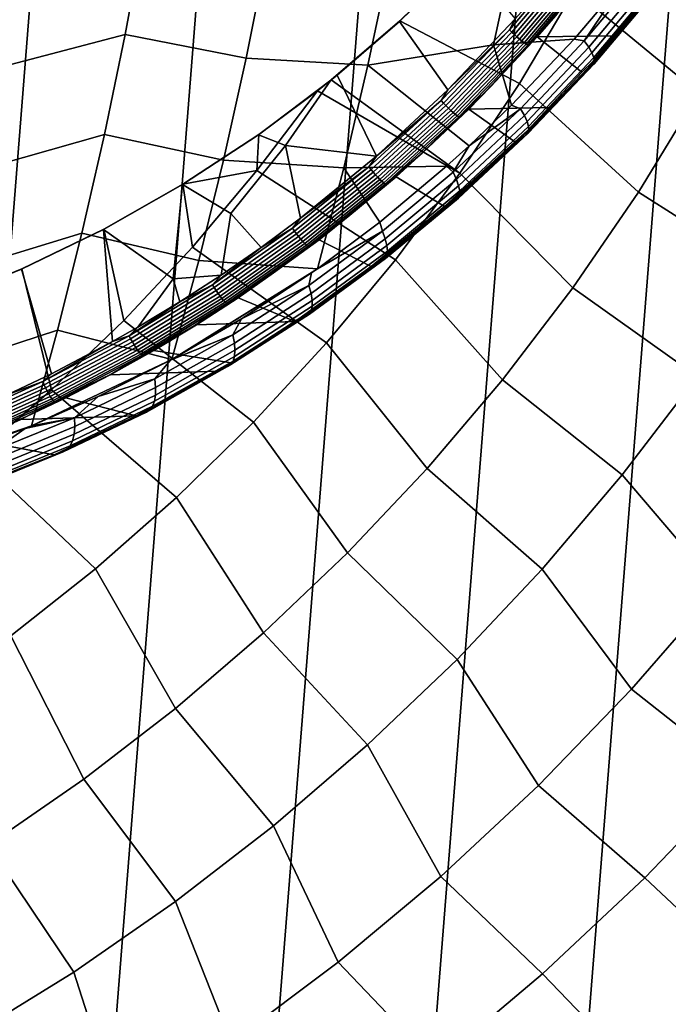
# Model space of a CAD drawing. Header units: metres. Extents: x -167 to 28, y -50 to 27.
# Tile 287 of 331: x 9.67 to 14.71, y -15.66 to -8.03. Entities that reach past the tile are written whole.
import ezdxf

# ---------------------------------------------------------------- set-up
doc = ezdxf.new("R2010")
doc.units = ezdxf.units.M
doc.layers.add('solid_12_065_011_XXX', color=7, linetype='CONTINUOUS')

msp = doc.modelspace()

# ---------------------------------------------------------------- linework, layer by layer
at = {"layer": 'solid_12_065_011_XXX'}
for points in [[(10.971596, 24.229086, 0.2), (7.02309, -25.653473, 0.2), (5.647253, -25.991018, 0.2), (9.666076, 24.778851, 0.2)], [(12.24579, 23.610701, 0.2), (8.378925, -25.243179, 0.2), (7.02309, -25.653473, 0.2), (10.971596, 24.229086, 0.2)], [(13.485169, 22.925415, 0.2), (9.71078, -24.761368, 0.2), (8.378925, -25.243179, 0.2), (12.24579, 23.610701, 0.2)], [(14.686287, 22.175152, 0.2), (11.015003, -24.209381, 0.2), (9.71078, -24.761368, 0.2), (13.485169, 22.925415, 0.2)], [(15.845693, 21.362082, 0.2), (12.287968, -23.588774, 0.2), (11.015003, -24.209381, 0.2), (14.686287, 22.175152, 0.2)], [(16.960054, 20.48856, 0.2), (13.526011, -22.901344, 0.2), (12.287968, -23.588774, 0.2), (15.845693, 21.362082, 0.2)], [(18.026325, 19.556995, 0.2), (14.725575, -22.149086, 0.2), (13.526011, -22.901344, 0.2), (16.960054, 20.48856, 0.2)], [(14.942401, -8.596652, 139.088928), (15.370646, -7.80519, 139.088928), (14.367912, -7.060237, 139.928345), (13.979339, -7.801407, 139.928345)], [(9.445142, -8.415854, 146.493713), (10.492438, -8.142844, 145.944489), (10.638026, -7.357191, 146.17189), (9.592832, -7.60539, 146.7388)], [(10.638026, -7.357191, 146.17189), (10.492438, -8.142844, 145.944489), (11.431477, -8.326839, 145.225983), (11.59183, -7.525453, 145.462112)], [(12.375909, -8.381266, 144.521164), (13.349333, -8.221543, 143.856277), (13.521271, -7.430703, 144.082077), (12.546555, -7.575721, 144.758347)], [(13.521271, -7.430703, 144.082077), (13.349333, -8.221543, 143.856277), (13.974511, -8.179671, 143.377655), (14.392109, -7.686776, 143.269913)], [(11.59183, -7.525453, 145.462112), (11.431477, -8.326839, 145.225983), (12.375909, -8.381266, 144.521164), (12.546555, -7.575721, 144.758347)], [(12.620221, -8.040321, 141.382095), (12.623497, -8.036933, 140.572525), (13.125229, -7.546263, 140.468613), (13.121782, -7.550296, 141.281433)], [(13.121782, -7.550296, 141.281433), (13.51699, -8.021746, 140.937256), (12.996295, -8.571287, 141.027969), (12.620221, -8.040321, 141.382095)], [(13.979339, -7.801407, 139.928345), (13.125229, -7.546263, 140.468613), (12.623497, -8.036933, 140.572525), (13.552565, -8.521259, 139.928345)], [(13.473201, -8.106743, 140.936386), (13.51699, -8.021746, 140.937256), (13.965714, -7.524962, 140.850555)], [(13.473201, -8.106743, 140.936386), (13.965714, -7.524962, 140.850555), (13.985505, -7.541665, 140.843307), (13.4919, -8.124735, 140.929337)], [(13.4919, -8.124735, 140.929337), (13.985505, -7.541665, 140.843307), (14.006308, -7.558517, 140.840775), (13.5116, -8.142888, 140.927002)], [(13.5116, -8.142888, 140.927002), (14.006308, -7.558517, 140.840775), (14.027452, -7.574979, 140.843033), (13.531669, -8.160621, 140.929443)], [(13.531669, -8.160621, 140.929443), (14.027452, -7.574979, 140.843033), (14.048258, -7.59052, 140.850006), (13.551459, -8.177361, 140.9366)], [(13.551459, -8.177361, 140.9366), (14.048258, -7.59052, 140.850006), (14.068058, -7.604641, 140.861481), (13.570335, -8.192573, 140.948242)], [(13.570335, -8.192573, 140.948242), (14.068058, -7.604641, 140.861481), (14.086217, -7.616889, 140.877075), (13.587692, -8.205766, 140.963989)], [(13.587692, -8.205766, 140.963989), (14.086217, -7.616889, 140.877075), (14.102149, -7.626869, 140.896301), (13.602971, -8.216516, 140.983322)], [(13.602971, -8.216516, 140.983322), (14.102149, -7.626869, 140.896301), (14.115344, -7.634262, 140.918549), (13.615681, -8.224479, 141.005646)], [(13.615681, -8.224479, 141.005646), (14.115344, -7.634262, 140.918549), (13.829852, -7.997066, 140.994583)], [(13.688598, -8.161626, 141.025589), (14.18113, -7.570636, 140.938797), (14.524161, -7.862488, 142.510071), (14.28365, -8.153056, 142.573929)], [(13.829852, -7.997066, 140.994583), (14.18113, -7.570636, 140.938797), (13.688598, -8.161626, 141.025589)], [(14.054468, -8.192253, 143.297562), (14.51963, -7.635542, 143.179153), (14.392109, -7.686776, 143.269913)], [(14.088359, -8.241723, 143.219162), (14.557324, -7.68155, 143.100372), (14.51963, -7.635542, 143.179153), (14.054468, -8.192253, 143.297562)], [(14.054468, -8.192253, 143.297562), (14.392109, -7.686776, 143.269913), (13.974511, -8.179671, 143.377655)], [(14.113258, -8.284791, 143.133911), (14.585747, -7.721578, 143.014755), (14.557324, -7.68155, 143.100372), (14.088359, -8.241723, 143.219162)], [(14.128736, -8.320712, 143.043289), (14.604406, -7.754934, 142.923752), (14.585747, -7.721578, 143.014755), (14.113258, -8.284791, 143.133911)], [(14.59945, -7.809822, 142.634552), (14.124227, -8.348402, 142.651382), (14.524161, -7.862488, 142.510071), (14.603365, -7.779603, 142.532104)], [(14.134523, -8.348864, 142.948853), (14.612979, -7.781039, 142.828949), (14.604406, -7.754934, 142.923752), (14.128736, -8.320712, 143.043289)], [(14.13052, -8.368757, 142.852264), (14.611318, -7.799441, 142.731979), (14.612979, -7.781039, 142.828949), (14.134523, -8.348864, 142.948853)], [(14.473436, -9.36469, 139.088928), (14.942401, -8.596652, 139.088928), (13.979339, -7.801407, 139.928345), (13.552565, -8.521259, 139.928345)], [(14.116796, -8.38005, 142.755173), (14.59945, -7.809822, 142.634552), (14.611318, -7.799441, 142.731979), (14.13052, -8.368757, 142.852264)], [(14.124227, -8.348402, 142.651382), (14.59945, -7.809822, 142.634552), (14.116796, -8.38005, 142.755173)], [(14.124227, -8.348402, 142.651382), (14.28365, -8.153056, 142.573929), (14.524161, -7.862488, 142.510071)], [(13.329526, -8.545622, 141.081787), (13.829852, -7.997066, 140.994583), (13.688598, -8.161626, 141.025589)], [(13.615681, -8.224479, 141.005646), (13.829852, -7.997066, 140.994583), (13.329526, -8.545622, 141.081787)], [(13.088758, -9.217825, 139.928345), (13.552565, -8.521259, 139.928345), (12.623497, -8.036933, 140.572525), (12.09095, -8.494538, 140.682358)], [(12.620221, -8.040321, 141.382095), (12.137962, -8.45683, 141.478531), (12.09095, -8.494538, 140.682358), (12.623497, -8.036933, 140.572525)], [(12.620221, -8.040321, 141.382095), (12.996295, -8.571287, 141.027969), (12.44119, -9.087255, 141.124573), (12.137962, -8.45683, 141.478531)], [(13.473201, -8.106743, 140.936386), (12.996295, -8.571287, 141.027969), (13.51699, -8.021746, 140.937256)], [(9.282678, -9.215521, 146.224106), (10.332239, -8.918551, 145.694244), (10.492438, -8.142844, 145.944489), (9.445142, -8.415854, 146.493713)], [(10.492438, -8.142844, 145.944489), (10.332239, -8.918551, 145.694244), (11.255085, -9.117367, 144.966217), (11.431477, -8.326839, 145.225983)], [(12.945112, -8.655524, 141.028381), (12.996295, -8.571287, 141.027969), (13.473201, -8.106743, 140.936386)], [(12.945112, -8.655524, 141.028381), (13.473201, -8.106743, 140.936386), (13.4919, -8.124735, 140.929337), (12.962646, -8.674729, 141.02153)], [(12.962646, -8.674729, 141.02153), (13.4919, -8.124735, 140.929337), (13.5116, -8.142888, 140.927002), (12.981168, -8.694108, 141.019394)], [(12.981168, -8.694108, 141.019394), (13.5116, -8.142888, 140.927002), (13.531669, -8.160621, 140.929443), (13.000085, -8.713036, 141.022049)], [(13.000085, -8.713036, 141.022049), (13.531669, -8.160621, 140.929443), (13.551459, -8.177361, 140.9366), (13.018787, -8.730906, 141.029404)], [(13.159133, -8.720752, 141.118881), (13.688598, -8.161626, 141.025589), (14.03528, -8.43546, 142.641739), (13.779412, -8.709405, 142.713562)], [(13.329526, -8.545622, 141.081787), (13.688598, -8.161626, 141.025589), (13.159133, -8.720752, 141.118881)], [(14.124227, -8.348402, 142.651382), (14.03528, -8.43546, 142.641739), (13.688598, -8.161626, 141.025589), (14.28365, -8.153056, 142.573929)], [(12.375909, -8.381266, 144.521164), (13.161437, -9.005494, 143.604752), (13.489444, -8.691333, 143.510361), (13.349333, -8.221543, 143.856277)], [(13.018787, -8.730906, 141.029404), (13.551459, -8.177361, 140.9366), (13.570335, -8.192573, 140.948242), (13.036675, -8.747143, 141.041214)], [(13.036675, -8.747143, 141.041214), (13.570335, -8.192573, 140.948242), (13.587692, -8.205766, 140.963989), (13.053174, -8.761226, 141.057098)], [(13.053174, -8.761226, 141.057098), (13.587692, -8.205766, 140.963989), (13.602971, -8.216516, 140.983322), (13.067753, -8.772702, 141.076569)], [(13.067753, -8.772702, 141.076569), (13.602971, -8.216516, 140.983322), (13.615681, -8.224479, 141.005646), (13.079943, -8.781202, 141.098984)], [(13.079943, -8.781202, 141.098984), (13.615681, -8.224479, 141.005646), (13.329526, -8.545622, 141.081787)], [(13.349333, -8.221543, 143.856277), (13.489444, -8.691333, 143.510361), (13.974511, -8.179671, 143.377655)], [(14.054468, -8.192253, 143.297562), (13.974511, -8.179671, 143.377655), (13.489444, -8.691333, 143.510361), (13.559378, -8.718015, 143.431732)], [(13.589211, -8.770785, 143.353836), (14.088359, -8.241723, 143.219162), (14.054468, -8.192253, 143.297562), (13.559378, -8.718015, 143.431732)], [(13.61035, -8.81676, 143.269089), (14.113258, -8.284791, 143.133911), (14.088359, -8.241723, 143.219162), (13.589211, -8.770785, 143.353836)], [(13.622427, -8.855143, 143.17897), (14.128736, -8.320712, 143.043289), (14.113258, -8.284791, 143.133911), (13.61035, -8.81676, 143.269089)], [(13.625234, -8.885268, 143.085007), (14.134523, -8.348864, 142.948853), (14.128736, -8.320712, 143.043289), (13.622427, -8.855143, 143.17897)], [(11.431477, -8.326839, 145.225983), (11.255085, -9.117367, 144.966217), (12.18822, -9.175508, 144.260284), (12.375909, -8.381266, 144.521164)], [(12.375909, -8.381266, 144.521164), (12.18822, -9.175508, 144.260284), (12.986279, -9.163789, 143.656708), (13.161437, -9.005494, 143.604752)], [(13.603003, -8.918812, 142.892181), (14.116796, -8.38005, 142.755173), (14.13052, -8.368757, 142.852264), (13.618721, -8.906614, 142.988861)], [(13.61408, -8.886276, 142.786835), (14.116796, -8.38005, 142.755173), (13.603003, -8.918812, 142.892181)], [(14.116796, -8.38005, 142.755173), (13.61408, -8.886276, 142.786835), (14.03528, -8.43546, 142.641739), (14.124227, -8.348402, 142.651382)], [(13.618721, -8.906614, 142.988861), (14.13052, -8.368757, 142.852264), (14.134523, -8.348864, 142.948853), (13.625234, -8.885268, 143.085007)], [(12.44119, -9.087255, 141.124573), (11.737551, -9.002908, 141.479019), (12.087453, -8.497689, 141.488617), (12.137962, -8.45683, 141.478531)], [(12.137962, -8.45683, 141.478531), (12.087453, -8.497689, 141.488617), (11.985418, -8.578399, 140.704071), (12.09095, -8.494538, 140.682358)], [(13.61408, -8.886276, 142.786835), (13.779412, -8.709405, 142.713562), (14.03528, -8.43546, 142.641739)], [(12.087453, -8.497689, 141.488617), (11.525753, -8.920232, 141.600449), (11.529139, -8.917558, 140.797729), (11.985418, -8.578399, 140.704071)], [(11.525753, -8.920232, 141.600449), (12.087453, -8.497689, 141.488617), (11.737551, -9.002908, 141.479019)], [(13.088758, -9.217825, 139.928345), (12.09095, -8.494538, 140.682358), (11.985418, -8.578399, 140.704071)], [(12.797071, -9.062143, 141.1745), (13.329526, -8.545622, 141.081787), (13.159133, -8.720752, 141.118881)], [(13.079943, -8.781202, 141.098984), (13.329526, -8.545622, 141.081787), (12.797071, -9.062143, 141.1745)], [(13.965032, -10.107207, 139.088928), (14.473436, -9.36469, 139.088928), (13.552565, -8.521259, 139.928345), (13.088758, -9.217825, 139.928345)], [(11.515173, -9.1985, 140.70462), (11.985418, -8.578399, 140.704071), (11.529139, -8.917558, 140.797729)], [(13.088758, -9.217825, 139.928345), (11.985418, -8.578399, 140.704071), (11.515173, -9.1985, 140.70462), (12.589183, -9.889203, 139.928345)], [(12.945112, -8.655524, 141.028381), (12.44119, -9.087255, 141.124573), (12.996295, -8.571287, 141.027969)], [(15.974728, -9.180677, 138.188522), (14.942401, -8.596652, 139.088928), (14.473436, -9.36469, 139.088928), (15.474345, -10.001069, 138.188522)], [(12.38365, -9.169155, 141.126068), (12.44119, -9.087255, 141.124573), (12.945112, -8.655524, 141.028381)], [(12.38365, -9.169155, 141.126068), (12.945112, -8.655524, 141.028381), (12.962646, -8.674729, 141.02153), (12.399946, -9.189492, 141.119446)], [(12.399946, -9.189492, 141.119446), (12.962646, -8.674729, 141.02153), (12.981168, -8.694108, 141.019394), (12.417219, -9.210012, 141.117523)], [(12.417219, -9.210012, 141.117523), (12.981168, -8.694108, 141.019394), (13.000085, -8.713036, 141.022049), (12.434916, -9.230058, 141.120392)], [(13.559378, -8.718015, 143.431732), (13.489444, -8.691333, 143.510361), (13.161437, -9.005494, 143.604752)], [(12.434916, -9.230058, 141.120392), (13.000085, -8.713036, 141.022049), (13.018787, -8.730906, 141.029404), (12.452465, -9.248981, 141.127945)], [(12.452465, -9.248981, 141.127945), (13.018787, -8.730906, 141.029404), (13.036675, -8.747143, 141.041214), (12.469305, -9.266177, 141.139938)], [(12.469305, -9.266177, 141.139938), (13.036675, -8.747143, 141.041214), (13.053174, -8.761226, 141.057098), (12.484892, -9.281092, 141.155991)], [(12.484892, -9.281092, 141.155991), (13.053174, -8.761226, 141.057098), (13.067753, -8.772702, 141.076569), (12.498728, -9.293245, 141.175583)], [(12.498728, -9.293245, 141.175583), (13.067753, -8.772702, 141.076569), (13.079943, -8.781202, 141.098984), (12.510365, -9.302249, 141.19809)], [(12.510365, -9.302249, 141.19809), (13.079943, -8.781202, 141.098984), (12.797071, -9.062143, 141.1745)], [(13.159133, -8.720752, 141.118881), (13.516419, -8.974611, 142.789413), (12.970708, -9.477753, 142.95369), (12.594727, -9.245682, 141.218216)], [(12.797071, -9.062143, 141.1745), (13.159133, -8.720752, 141.118881), (12.594727, -9.245682, 141.218216)], [(13.036698, -9.210759, 143.582657), (13.559378, -8.718015, 143.431732), (13.161437, -9.005494, 143.604752)], [(13.062239, -9.266661, 143.505432), (13.589211, -8.770785, 143.353836), (13.559378, -8.718015, 143.431732), (13.036698, -9.210759, 143.582657)], [(13.079393, -9.3154, 143.421326), (13.61035, -8.81676, 143.269089), (13.589211, -8.770785, 143.353836), (13.062239, -9.266661, 143.505432)], [(13.61408, -8.886276, 142.786835), (13.516419, -8.974611, 142.789413), (13.159133, -8.720752, 141.118881), (13.779412, -8.709405, 142.713562)], [(13.087866, -9.356133, 143.331818), (13.622427, -8.855143, 143.17897), (13.61035, -8.81676, 143.269089), (13.079393, -9.3154, 143.421326)], [(13.087508, -9.388155, 143.238464), (13.625234, -8.885268, 143.085007), (13.622427, -8.855143, 143.17897), (13.087866, -9.356133, 143.331818)], [(9.105672, -10.003381, 145.930328), (10.157654, -9.683384, 145.421494), (10.332239, -8.918551, 145.694244), (9.282678, -9.215521, 146.224106)], [(10.332239, -8.918551, 145.694244), (10.157654, -9.683384, 145.421494), (11.062909, -9.896018, 144.683197), (11.255085, -9.117367, 144.966217)], [(10.936634, -9.306531, 141.717255), (10.940286, -9.304047, 140.918106), (11.529139, -8.917558, 140.797729), (11.525753, -8.920232, 141.600449)], [(10.936634, -9.306531, 141.717255), (11.525753, -8.920232, 141.600449), (11.737551, -9.002908, 141.479019), (11.313075, -9.530222, 141.479248)], [(11.515173, -9.1985, 140.70462), (11.529139, -8.917558, 140.797729), (10.940286, -9.304047, 140.918106)], [(13.060484, -9.424005, 143.046661), (13.603003, -8.918812, 142.892181), (13.618721, -8.906614, 142.988861), (13.078328, -9.41091, 143.142853)], [(13.075294, -9.391155, 142.939529), (13.603003, -8.918812, 142.892181), (13.060484, -9.424005, 143.046661)], [(13.603003, -8.918812, 142.892181), (13.075294, -9.391155, 142.939529), (13.516419, -8.974611, 142.789413), (13.61408, -8.886276, 142.786835)], [(13.078328, -9.41091, 143.142853), (13.618721, -8.906614, 142.988861), (13.625234, -8.885268, 143.085007), (13.087508, -9.388155, 143.238464)], [(11.54868, -9.793513, 141.279587), (11.313075, -9.530222, 141.479248), (11.737551, -9.002908, 141.479019), (11.853793, -9.567475, 141.226639)], [(12.44119, -9.087255, 141.124573), (11.853793, -9.567475, 141.226639), (11.737551, -9.002908, 141.479019)], [(13.075294, -9.391155, 142.939529), (12.970708, -9.477753, 142.95369), (13.516419, -8.974611, 142.789413)], [(13.036698, -9.210759, 143.582657), (13.161437, -9.005494, 143.604752), (12.986279, -9.163789, 143.656708)], [(12.38365, -9.169155, 141.126068), (11.853793, -9.567475, 141.226639), (12.44119, -9.087255, 141.124573)], [(12.234548, -9.544797, 141.272308), (12.797071, -9.062143, 141.1745), (12.594727, -9.245682, 141.218216)], [(12.510365, -9.302249, 141.19809), (12.797071, -9.062143, 141.1745), (12.234548, -9.544797, 141.272308)], [(11.255085, -9.117367, 144.966217), (11.062909, -9.896018, 144.683197), (11.984079, -9.958788, 143.975006), (12.18822, -9.175508, 144.260284)], [(12.18822, -9.175508, 144.260284), (12.46817, -9.597034, 143.816772), (12.986279, -9.163789, 143.656708)], [(12.488931, -9.66854, 143.751175), (13.036698, -9.210759, 143.582657), (12.986279, -9.163789, 143.656708), (12.46817, -9.597034, 143.816772)], [(11.01394, -9.793097, 140.70462), (11.515173, -9.1985, 140.70462), (10.940286, -9.304047, 140.918106)], [(12.589183, -9.889203, 139.928345), (11.515173, -9.1985, 140.70462), (11.01394, -9.793097, 140.70462), (12.055208, -10.533558, 139.928345)], [(11.791178, -9.645675, 141.228989), (11.853793, -9.567475, 141.226639), (12.38365, -9.169155, 141.126068)], [(11.791178, -9.645675, 141.228989), (12.38365, -9.169155, 141.126068), (12.399946, -9.189492, 141.119446), (11.806173, -9.667059, 141.222595)], [(11.806173, -9.667059, 141.222595), (12.399946, -9.189492, 141.119446), (12.417219, -9.210012, 141.117523), (11.822133, -9.688637, 141.220901)], [(11.822133, -9.688637, 141.220901), (12.417219, -9.210012, 141.117523), (12.434916, -9.230058, 141.120392), (11.838545, -9.709714, 141.223999)], [(11.838545, -9.709714, 141.223999), (12.434916, -9.230058, 141.120392), (12.452465, -9.248981, 141.127945), (11.85488, -9.729613, 141.231766)], [(12.18822, -9.175508, 144.260284), (11.984079, -9.958788, 143.975006), (12.46817, -9.597034, 143.816772)], [(12.509963, -9.727389, 143.674774), (13.062239, -9.266661, 143.505432), (13.036698, -9.210759, 143.582657), (12.488931, -9.66854, 143.751175)], [(13.418573, -10.822184, 139.088928), (13.965032, -10.107207, 139.088928), (13.088758, -9.217825, 139.928345), (12.589183, -9.889203, 139.928345)], [(10.323522, -9.654118, 141.838257), (10.326833, -9.652162, 141.042892), (10.940286, -9.304047, 140.918106), (10.936634, -9.306531, 141.717255)], [(10.323522, -9.654118, 141.838257), (10.936634, -9.306531, 141.717255), (10.864902, -10.03755, 141.479477)], [(10.482041, -10.360426, 140.70462), (11.01394, -9.793097, 140.70462), (10.940286, -9.304047, 140.918106), (10.326833, -9.652162, 141.042892)], [(11.236342, -10.009874, 141.33371), (10.864902, -10.03755, 141.479477), (10.936634, -9.306531, 141.717255), (11.313075, -9.530222, 141.479248)], [(11.85488, -9.729613, 141.231766), (12.452465, -9.248981, 141.127945), (12.469305, -9.266177, 141.139938), (11.870615, -9.747697, 141.243942)], [(11.870615, -9.747697, 141.243942), (12.469305, -9.266177, 141.139938), (12.484892, -9.281092, 141.155991), (11.885243, -9.763381, 141.260162)], [(11.885243, -9.763381, 141.260162), (12.484892, -9.281092, 141.155991), (12.498728, -9.293245, 141.175583), (11.898295, -9.776163, 141.279907)], [(11.898295, -9.776163, 141.279907), (12.498728, -9.293245, 141.175583), (12.510365, -9.302249, 141.19809), (11.909351, -9.785632, 141.302505)], [(11.909351, -9.785632, 141.302505), (12.510365, -9.302249, 141.19809), (12.234548, -9.544797, 141.272308)], [(12.594727, -9.245682, 141.218216), (12.970708, -9.477753, 142.95369), (12.401207, -9.943092, 143.134964), (11.997523, -9.734212, 141.323196)], [(12.234548, -9.544797, 141.272308), (12.594727, -9.245682, 141.218216), (11.997523, -9.734212, 141.323196)], [(12.522932, -9.778741, 143.591492), (13.079393, -9.3154, 143.421326), (13.062239, -9.266661, 143.505432), (12.509963, -9.727389, 143.674774)], [(12.527613, -9.821705, 143.502747), (13.087866, -9.356133, 143.331818), (13.079393, -9.3154, 143.421326), (12.522932, -9.778741, 143.591492)], [(13.075294, -9.391155, 142.939529), (13.060484, -9.424005, 143.046661), (12.491839, -9.893629, 143.219513), (12.510413, -9.861069, 143.110367)], [(12.510413, -9.861069, 143.110367), (12.970708, -9.477753, 142.95369), (13.075294, -9.391155, 142.939529)], [(12.51193, -9.87965, 143.31514), (13.078328, -9.41091, 143.142853), (13.087508, -9.388155, 143.238464), (12.523924, -9.855536, 143.410095)], [(12.523924, -9.855536, 143.410095), (13.087508, -9.388155, 143.238464), (13.087866, -9.356133, 143.331818), (12.527613, -9.821705, 143.502747)], [(15.474345, -10.001069, 138.188522), (14.473436, -9.36469, 139.088928), (13.965032, -10.107207, 139.088928), (14.931871, -10.794257, 138.188522)], [(12.491839, -9.893629, 143.219513), (13.060484, -9.424005, 143.046661), (13.078328, -9.41091, 143.142853), (12.51193, -9.87965, 143.31514)], [(11.54868, -9.793513, 141.279587), (11.236342, -10.009874, 141.33371), (11.313075, -9.530222, 141.479248)], [(11.644118, -9.991867, 141.374802), (12.234548, -9.544797, 141.272308), (11.997523, -9.734212, 141.323196)], [(11.909351, -9.785632, 141.302505), (12.234548, -9.544797, 141.272308), (11.644118, -9.991867, 141.374802)], [(12.510413, -9.861069, 143.110367), (12.401207, -9.943092, 143.134964), (12.970708, -9.477753, 142.95369)], [(11.791178, -9.645675, 141.228989), (11.54868, -9.793513, 141.279587), (11.853793, -9.567475, 141.226639)], [(12.488931, -9.66854, 143.751175), (12.46817, -9.597034, 143.816772), (11.984079, -9.958788, 143.975006)], [(8.914357, -10.778424, 145.612762), (9.968904, -10.436414, 145.126602), (10.157654, -9.683384, 145.421494), (9.105672, -10.003381, 145.930328)], [(9.688349, -9.961755, 141.963043), (9.691456, -9.960189, 141.171539), (10.326833, -9.652162, 141.042892), (10.323522, -9.654118, 141.838257)], [(10.323522, -9.654118, 141.838257), (10.395297, -10.523946, 141.479156), (9.920846, -10.773906, 141.560974), (9.688349, -9.961755, 141.963043)], [(9.920957, -10.89891, 140.70462), (10.482041, -10.360426, 140.70462), (10.326833, -9.652162, 141.042892), (9.691456, -9.960189, 141.171539)], [(10.157654, -9.683384, 145.421494), (9.968904, -10.436414, 145.126602), (10.855263, -10.662127, 144.377014), (11.062909, -9.896018, 144.683197)], [(10.591208, -10.412597, 141.445328), (10.395297, -10.523946, 141.479156), (10.323522, -9.654118, 141.838257), (10.864902, -10.03755, 141.479477)], [(11.17014, -10.08323, 141.336655), (11.54868, -9.793513, 141.279587), (11.791178, -9.645675, 141.228989)], [(11.17014, -10.08323, 141.336655), (11.791178, -9.645675, 141.228989), (11.806173, -9.667059, 141.222595), (11.183776, -10.105574, 141.33049)], [(11.183776, -10.105574, 141.33049), (11.806173, -9.667059, 141.222595), (11.822133, -9.688637, 141.220901), (11.198362, -10.128119, 141.329056)], [(11.198362, -10.128119, 141.329056), (11.822133, -9.688637, 141.220901), (11.838545, -9.709714, 141.223999), (11.21343, -10.150143, 141.332367)], [(11.918674, -10.089489, 143.938019), (12.488931, -9.66854, 143.751175), (11.984079, -9.958788, 143.975006), (11.937283, -9.991717, 143.990753)], [(11.935007, -10.15109, 143.86264), (12.509963, -9.727389, 143.674774), (12.488931, -9.66854, 143.751175), (11.918674, -10.089489, 143.938019)], [(11.21343, -10.150143, 141.332367), (11.838545, -9.709714, 141.223999), (11.85488, -9.729613, 141.231766), (11.228497, -10.170936, 141.340363)], [(11.228497, -10.170936, 141.340363), (11.85488, -9.729613, 141.231766), (11.870615, -9.747697, 141.243942), (11.243077, -10.189831, 141.352753)], [(11.243077, -10.189831, 141.352753), (11.870615, -9.747697, 141.243942), (11.885243, -9.763381, 141.260162), (11.256702, -10.206222, 141.369141)], [(11.256702, -10.206222, 141.369141), (11.885243, -9.763381, 141.260162), (11.898295, -9.776163, 141.279907), (11.268934, -10.21958, 141.389023)], [(11.997523, -9.734212, 141.323196), (12.401207, -9.943092, 143.134964), (11.810936, -10.369151, 143.333557), (11.369802, -10.184279, 141.433334)], [(11.644118, -9.991867, 141.374802), (11.997523, -9.734212, 141.323196), (11.369802, -10.184279, 141.433334)], [(11.943609, -10.204887, 143.78035), (12.522932, -9.778741, 143.591492), (12.509963, -9.727389, 143.674774), (11.935007, -10.15109, 143.86264)], [(12.055208, -10.533558, 139.928345), (11.01394, -9.793097, 140.70462), (10.482041, -10.360426, 140.70462), (11.488291, -11.149128, 139.928345)], [(11.17014, -10.08323, 141.336655), (11.236342, -10.009874, 141.33371), (11.54868, -9.793513, 141.279587)], [(11.268934, -10.21958, 141.389023), (11.898295, -9.776163, 141.279907), (11.909351, -9.785632, 141.302505), (11.279381, -10.229476, 141.411728)], [(11.279381, -10.229476, 141.411728), (11.909351, -9.785632, 141.302505), (11.644118, -9.991867, 141.374802)], [(11.937162, -10.285496, 143.600723), (12.523924, -9.855536, 143.410095), (12.527613, -9.821705, 143.502747), (11.944332, -10.249949, 143.692535)], [(11.944332, -10.249949, 143.692535), (12.527613, -9.821705, 143.502747), (12.522932, -9.778741, 143.591492), (11.943609, -10.204887, 143.78035)], [(11.062909, -9.896018, 144.683197), (10.855263, -10.662127, 144.377014), (11.984079, -9.958788, 143.975006)], [(12.510413, -9.861069, 143.110367), (12.491839, -9.893629, 143.219513), (11.899778, -10.325753, 143.41156), (11.922099, -10.29411, 143.300156)], [(11.899778, -10.325753, 143.41156), (12.491839, -9.893629, 143.219513), (12.51193, -9.87965, 143.31514), (11.922225, -10.31091, 143.506531)], [(11.922099, -10.29411, 143.300156), (12.401207, -9.943092, 143.134964), (12.510413, -9.861069, 143.110367)], [(11.922225, -10.31091, 143.506531), (12.51193, -9.87965, 143.31514), (12.523924, -9.855536, 143.410095), (11.937162, -10.285496, 143.600723)], [(12.835548, -11.507669, 139.088928), (13.418573, -10.822184, 139.088928), (12.589183, -9.889203, 139.928345), (12.055208, -10.533558, 139.928345)], [(9.033597, -10.22802, 142.09108), (9.036917, -10.226642, 141.303391), (9.691456, -9.960189, 141.171539), (9.688349, -9.961755, 141.963043)], [(9.688349, -9.961755, 141.963043), (9.920846, -10.773906, 141.560974), (9.577009, -10.938522, 141.620163), (9.033597, -10.22802, 142.09108)], [(9.332251, -11.407047, 140.70462), (9.920957, -10.89891, 140.70462), (9.691456, -9.960189, 141.171539), (9.036917, -10.226642, 141.303391)], [(10.855263, -10.662127, 144.377014), (11.937283, -9.991717, 143.990753), (11.984079, -9.958788, 143.975006)], [(10.855263, -10.662127, 144.377014), (11.395413, -10.348567, 144.178864), (11.937283, -9.991717, 143.990753)], [(11.02804, -10.401791, 141.481506), (11.644118, -9.991867, 141.374802), (11.045238, -10.394286, 141.490173)], [(11.279381, -10.229476, 141.411728), (11.644118, -9.991867, 141.374802), (11.02804, -10.401791, 141.481506)], [(11.644118, -9.991867, 141.374802), (11.369802, -10.184279, 141.433334), (11.045238, -10.394286, 141.490173)], [(11.918674, -10.089489, 143.938019), (11.937283, -9.991717, 143.990753), (11.395413, -10.348567, 144.178864)], [(11.922099, -10.29411, 143.300156), (11.810936, -10.369151, 143.333557), (12.401207, -9.943092, 143.134964)], [(10.917082, -10.216314, 141.388977), (10.591208, -10.412597, 141.445328), (10.864902, -10.03755, 141.479477)], [(11.236342, -10.009874, 141.33371), (10.917082, -10.216314, 141.388977), (10.864902, -10.03755, 141.479477)], [(11.17014, -10.08323, 141.336655), (10.917082, -10.216314, 141.388977), (11.236342, -10.009874, 141.33371)], [(10.523129, -10.480212, 141.448547), (10.917082, -10.216314, 141.388977), (11.17014, -10.08323, 141.336655)], [(10.523129, -10.480212, 141.448547), (11.17014, -10.08323, 141.336655), (11.183776, -10.105574, 141.33049), (10.535352, -10.503422, 141.442627)], [(10.535352, -10.503422, 141.442627), (11.183776, -10.105574, 141.33049), (11.198362, -10.128119, 141.329056), (10.548512, -10.526843, 141.441437)], [(10.548512, -10.526843, 141.441437), (11.198362, -10.128119, 141.329056), (11.21343, -10.150143, 141.332367), (10.562184, -10.549722, 141.445007)], [(10.562184, -10.549722, 141.445007), (11.21343, -10.150143, 141.332367), (11.228497, -10.170936, 141.340363), (10.575932, -10.571324, 141.453217)], [(11.328664, -10.471882, 144.143677), (11.918674, -10.089489, 143.938019), (11.395413, -10.348567, 144.178864)], [(11.340136, -10.536024, 144.06955), (11.935007, -10.15109, 143.86264), (11.918674, -10.089489, 143.938019), (11.328664, -10.471882, 144.143677)], [(11.344219, -10.592089, 143.988419), (11.943609, -10.204887, 143.78035), (11.935007, -10.15109, 143.86264), (11.340136, -10.536024, 144.06955)], [(14.931871, -10.794257, 138.188522), (13.965032, -10.107207, 139.088928), (13.418573, -10.822184, 139.088928), (14.34878, -11.558083, 138.188522)], [(10.523129, -10.480212, 141.448547), (10.591208, -10.412597, 141.445328), (10.917082, -10.216314, 141.388977)], [(10.575932, -10.571324, 141.453217), (11.228497, -10.170936, 141.340363), (11.243077, -10.189831, 141.352753), (10.589311, -10.590955, 141.46582)], [(10.589311, -10.590955, 141.46582), (11.243077, -10.189831, 141.352753), (11.256702, -10.206222, 141.369141), (10.601892, -10.607985, 141.482391)], [(10.601892, -10.607985, 141.482391), (11.256702, -10.206222, 141.369141), (11.268934, -10.21958, 141.389023), (10.613272, -10.621863, 141.502426)], [(10.613272, -10.621863, 141.502426), (11.268934, -10.21958, 141.389023), (11.279381, -10.229476, 141.411728), (10.623083, -10.632148, 141.525253)], [(10.623083, -10.632148, 141.525253), (11.279381, -10.229476, 141.411728), (11.02804, -10.401791, 141.481506)], [(11.045238, -10.394286, 141.490173), (11.369802, -10.184279, 141.433334), (11.810936, -10.369151, 143.333557)], [(11.340842, -10.639106, 143.901688), (11.944332, -10.249949, 143.692535), (11.943609, -10.204887, 143.78035), (11.344219, -10.592089, 143.988419)], [(11.922099, -10.29411, 143.300156), (11.899778, -10.325753, 143.41156), (11.287175, -10.718594, 143.623352), (11.313046, -10.688613, 143.509613)], [(11.312072, -10.702911, 143.71756), (11.922225, -10.31091, 143.506531), (11.937162, -10.285496, 143.600723), (11.330064, -10.676261, 143.810883)], [(11.922099, -10.29411, 143.300156), (11.313046, -10.688613, 143.509613), (11.810936, -10.369151, 143.333557)], [(11.330064, -10.676261, 143.810883), (11.937162, -10.285496, 143.600723), (11.944332, -10.249949, 143.692535), (11.340842, -10.639106, 143.901688)], [(11.488291, -11.149128, 139.928345), (10.482041, -10.360426, 140.70462), (9.920957, -10.89891, 140.70462), (10.88998, -11.734232, 139.928345)], [(10.713954, -10.593972, 141.548141), (11.045238, -10.394286, 141.490173), (11.810936, -10.369151, 143.333557), (11.313046, -10.688613, 143.509613)], [(11.328664, -10.471882, 144.143677), (11.395413, -10.348567, 144.178864), (10.855263, -10.662127, 144.377014)], [(11.287175, -10.718594, 143.623352), (11.899778, -10.325753, 143.41156), (11.922225, -10.31091, 143.506531), (11.312072, -10.702911, 143.71756)], [(8.709165, -11.543027, 145.269608), (9.766384, -11.178111, 144.808929), (9.968904, -10.436414, 145.126602), (8.914357, -10.778424, 145.612762)], [(9.968904, -10.436414, 145.126602), (9.766384, -11.178111, 144.808929), (10.855263, -10.662127, 144.377014)], [(10.388668, -10.773169, 141.59198), (11.02804, -10.401791, 141.481506), (10.713954, -10.593972, 141.548141)], [(10.623083, -10.632148, 141.525253), (11.02804, -10.401791, 141.481506), (10.388668, -10.773169, 141.59198)], [(10.523129, -10.480212, 141.448547), (10.395297, -10.523946, 141.479156), (10.591208, -10.412597, 141.445328)], [(11.02804, -10.401791, 141.481506), (11.045238, -10.394286, 141.490173), (10.713954, -10.593972, 141.548141)], [(9.852787, -10.83511, 141.564163), (10.395297, -10.523946, 141.479156), (10.523129, -10.480212, 141.448547)], [(9.852787, -10.83511, 141.564163), (10.523129, -10.480212, 141.448547), (10.535352, -10.503422, 141.442627), (9.863551, -10.859093, 141.558502)], [(9.852787, -10.83511, 141.564163), (9.920846, -10.773906, 141.560974), (10.395297, -10.523946, 141.479156)], [(9.863551, -10.859093, 141.558502), (10.535352, -10.503422, 141.442627), (10.548512, -10.526843, 141.441437), (9.875237, -10.883294, 141.557556)], [(9.875237, -10.883294, 141.557556), (10.548512, -10.526843, 141.441437), (10.562184, -10.549722, 141.445007), (9.887468, -10.906937, 141.561371)], [(10.721732, -10.814107, 144.368469), (11.328664, -10.471882, 144.143677), (10.843981, -10.668251, 144.381271)], [(10.728215, -10.880565, 144.295792), (11.340136, -10.536024, 144.06955), (11.328664, -10.471882, 144.143677), (10.721732, -10.814107, 144.368469)], [(10.727657, -10.938706, 144.216019), (11.344219, -10.592089, 143.988419), (11.340136, -10.536024, 144.06955), (10.728215, -10.880565, 144.295792)], [(11.328664, -10.471882, 144.143677), (10.855263, -10.662127, 144.377014), (10.843981, -10.668251, 144.381271)], [(12.217547, -12.161798, 139.088928), (12.835548, -11.507669, 139.088928), (12.055208, -10.533558, 139.928345), (11.488291, -11.149128, 139.928345)], [(9.887468, -10.906937, 141.561371), (10.562184, -10.549722, 141.445007), (10.575932, -10.571324, 141.453217), (9.899852, -10.92926, 141.569824)], [(9.899852, -10.92926, 141.569824), (10.575932, -10.571324, 141.453217), (10.589311, -10.590955, 141.46582), (9.911989, -10.949547, 141.582642)], [(9.911989, -10.949547, 141.582642), (10.589311, -10.590955, 141.46582), (10.601892, -10.607985, 141.482391), (9.923491, -10.967146, 141.599411)], [(9.923491, -10.967146, 141.599411), (10.601892, -10.607985, 141.482391), (10.613272, -10.621863, 141.502426), (9.933989, -10.981491, 141.619583)], [(10.376264, -10.783121, 141.607147), (10.713954, -10.593972, 141.548141), (11.313046, -10.688613, 143.509613), (11.202695, -10.754797, 143.549698)], [(10.388668, -10.773169, 141.59198), (10.713954, -10.593972, 141.548141), (10.376264, -10.783121, 141.607147)], [(10.720068, -10.987524, 144.130569), (11.340842, -10.639106, 143.901688), (11.344219, -10.592089, 143.988419), (10.727657, -10.938706, 144.216019)], [(9.766384, -11.178111, 144.808929), (10.843981, -10.668251, 144.381271), (10.855263, -10.662127, 144.377014)], [(9.766384, -11.178111, 144.808929), (10.284196, -10.951275, 144.598129), (10.843981, -10.668251, 144.381271)], [(9.933989, -10.981491, 141.619583), (10.613272, -10.621863, 141.502426), (10.623083, -10.632148, 141.525253), (9.943143, -10.992122, 141.642517)], [(9.943143, -10.992122, 141.642517), (10.623083, -10.632148, 141.525253), (10.388668, -10.773169, 141.59198)], [(10.721732, -10.814107, 144.368469), (10.843981, -10.668251, 144.381271), (10.284196, -10.951275, 144.598129)], [(10.684443, -11.053983, 143.948608), (11.312072, -10.702911, 143.71756), (11.330064, -10.676261, 143.810883), (10.70558, -11.026173, 144.040924)], [(10.70558, -11.026173, 144.040924), (11.330064, -10.676261, 143.810883), (11.340842, -10.639106, 143.901688), (10.720068, -10.987524, 144.130569)], [(11.287175, -10.718594, 143.623352), (11.202695, -10.754797, 143.549698), (11.313046, -10.688613, 143.509613)], [(10.032492, -10.961529, 141.66713), (10.376264, -10.783121, 141.607147), (11.202695, -10.754797, 143.549698), (10.579122, -11.09912, 143.783493)], [(11.287175, -10.718594, 143.623352), (10.657022, -11.070473, 143.855225), (10.579122, -11.09912, 143.783493), (11.202695, -10.754797, 143.549698)], [(10.657022, -11.070473, 143.855225), (11.287175, -10.718594, 143.623352), (11.312072, -10.702911, 143.71756), (10.684443, -11.053983, 143.948608)], [(9.16184, -11.146675, 141.682953), (9.577009, -10.938522, 141.620163), (9.852787, -10.83511, 141.564163)], [(9.16184, -11.146675, 141.682953), (9.852787, -10.83511, 141.564163), (9.863551, -10.859093, 141.558502), (9.171105, -11.171334, 141.677551)], [(9.852787, -10.83511, 141.564163), (9.577009, -10.938522, 141.620163), (9.920846, -10.773906, 141.560974)], [(9.728402, -11.104722, 141.70575), (10.388668, -10.773169, 141.59198), (10.032492, -10.961529, 141.66713)], [(9.943143, -10.992122, 141.642517), (10.388668, -10.773169, 141.59198), (9.728402, -11.104722, 141.70575)], [(10.388668, -10.773169, 141.59198), (10.376264, -10.783121, 141.607147), (10.032492, -10.961529, 141.66713)], [(10.100767, -11.114767, 144.612381), (10.721732, -10.814107, 144.368469), (10.284196, -10.951275, 144.598129)], [(10.102169, -11.1833, 144.541367), (10.728215, -10.880565, 144.295792), (10.721732, -10.814107, 144.368469), (10.100767, -11.114767, 144.612381)], [(14.34878, -11.558083, 138.188522), (13.418573, -10.822184, 139.088928), (12.835548, -11.507669, 139.088928), (13.726658, -12.290468, 138.188522)], [(14.931871, -10.794257, 138.188522), (14.34878, -11.558083, 138.188522), (15.100549, -12.438787, 137.229401), (15.738332, -11.621313, 137.229401)], [(9.171105, -11.171334, 141.677551), (9.863551, -10.859093, 141.558502), (9.875237, -10.883294, 141.557556), (9.181275, -11.196219, 141.676865)], [(9.181275, -11.196219, 141.676865), (9.875237, -10.883294, 141.557556), (9.887468, -10.906937, 141.561371), (9.192024, -11.220531, 141.680939)], [(9.192024, -11.220531, 141.680939), (9.887468, -10.906937, 141.561371), (9.899852, -10.92926, 141.569824), (9.203006, -11.243485, 141.689636)], [(10.88998, -11.734232, 139.928345), (9.920957, -10.89891, 140.70462), (9.332251, -11.407047, 140.70462), (10.261911, -12.287271, 139.928345)], [(10.096883, -11.243312, 144.463181), (10.727657, -10.938706, 144.216019), (10.728215, -10.880565, 144.295792), (10.102169, -11.1833, 144.541367)], [(9.203006, -11.243485, 141.689636), (9.899852, -10.92926, 141.569824), (9.911989, -10.949547, 141.582642), (9.213866, -11.264347, 141.702667)], [(9.213866, -11.264347, 141.702667), (9.911989, -10.949547, 141.582642), (9.923491, -10.967146, 141.599411), (9.224258, -11.282445, 141.719635)], [(9.224258, -11.282445, 141.719635), (9.923491, -10.967146, 141.599411), (9.933989, -10.981491, 141.619583), (9.233847, -11.297198, 141.73996)], [(9.233847, -11.297198, 141.73996), (9.933989, -10.981491, 141.619583), (9.943143, -10.992122, 141.642517), (9.242325, -11.308132, 141.763016)], [(9.242325, -11.308132, 141.763016), (9.943143, -10.992122, 141.642517), (9.728402, -11.104722, 141.70575)], [(9.728402, -11.104722, 141.70575), (10.032492, -10.961529, 141.66713), (10.579122, -11.09912, 143.783493), (9.682973, -11.128999, 141.728043)], [(10.100767, -11.114767, 144.612381), (10.284196, -10.951275, 144.598129), (9.766384, -11.178111, 144.808929)], [(10.066728, -11.333776, 144.290817), (10.70558, -11.026173, 144.040924), (10.720068, -10.987524, 144.130569), (10.085, -11.293762, 144.379181)], [(10.085, -11.293762, 144.379181), (10.720068, -10.987524, 144.130569), (10.727657, -10.938706, 144.216019), (10.096883, -11.243312, 144.463181)], [(10.657022, -11.070473, 143.855225), (10.012383, -11.37992, 144.107193), (9.94256, -11.401412, 144.034882), (10.579122, -11.09912, 143.783493)], [(10.012383, -11.37992, 144.107193), (10.657022, -11.070473, 143.855225), (10.684443, -11.053983, 143.948608), (10.042381, -11.362662, 144.199631)], [(10.042381, -11.362662, 144.199631), (10.684443, -11.053983, 143.948608), (10.70558, -11.026173, 144.040924), (10.066728, -11.333776, 144.290817)], [(9.049707, -11.39539, 141.822327), (9.728402, -11.104722, 141.70575), (9.328042, -11.285345, 141.78978)], [(9.242325, -11.308132, 141.763016), (9.728402, -11.104722, 141.70575), (9.049707, -11.39539, 141.822327)], [(9.328042, -11.285345, 141.78978), (9.682973, -11.128999, 141.728043), (10.579122, -11.09912, 143.783493), (9.94256, -11.401412, 144.034882)], [(9.728402, -11.104722, 141.70575), (9.682973, -11.128999, 141.728043), (9.328042, -11.285345, 141.78978)], [(9.464968, -11.443014, 144.805984), (10.102169, -11.1833, 144.541367), (10.100767, -11.114767, 144.612381), (9.468702, -11.37266, 144.875107)], [(9.468702, -11.37266, 144.875107), (10.100767, -11.114767, 144.612381), (9.717055, -11.198027, 144.829529)], [(10.100767, -11.114767, 144.612381), (9.766384, -11.178111, 144.808929), (9.717055, -11.198027, 144.829529)], [(11.566253, -12.782784, 139.088928), (12.217547, -12.161798, 139.088928), (11.488291, -11.149128, 139.928345), (10.88998, -11.734232, 139.928345)], [(8.709165, -11.543027, 145.269608), (9.717055, -11.198027, 144.829529), (9.766384, -11.178111, 144.808929)], [(8.709165, -11.543027, 145.269608), (9.143479, -11.408646, 145.07547), (9.717055, -11.198027, 144.829529)], [(9.468702, -11.37266, 144.875107), (9.717055, -11.198027, 144.829529), (9.143479, -11.408646, 145.07547)], [(9.454903, -11.504676, 144.729568), (10.096883, -11.243312, 144.463181), (10.102169, -11.1833, 144.541367), (9.464968, -11.443014, 144.805984)], [(9.328042, -11.285345, 141.78978), (9.94256, -11.401412, 144.034882), (9.29518, -11.661055, 144.30368), (8.968046, -11.430391, 141.85231)], [(9.416581, -11.597816, 144.560287), (10.066728, -11.333776, 144.290817), (10.085, -11.293762, 144.379181), (9.43868, -11.556576, 144.647186)], [(9.43868, -11.556576, 144.647186), (10.085, -11.293762, 144.379181), (10.096883, -11.243312, 144.463181), (9.454903, -11.504676, 144.729568)], [(9.356382, -11.645656, 144.378937), (10.012383, -11.37992, 144.107193), (10.042381, -11.362662, 144.199631), (9.388989, -11.627682, 144.470337)], [(9.388989, -11.627682, 144.470337), (10.042381, -11.362662, 144.199631), (10.066728, -11.333776, 144.290817), (9.416581, -11.597816, 144.560287)], [(10.261911, -12.287271, 139.928345), (9.332251, -11.407047, 140.70462), (8.71756, -11.883424, 140.70462), (9.605802, -12.806735, 139.928345)], [(10.012383, -11.37992, 144.107193), (9.356382, -11.645656, 144.378937), (9.29518, -11.661055, 144.30368), (9.94256, -11.401412, 144.034882)], [(13.726658, -12.290468, 138.188522), (12.835548, -11.507669, 139.088928), (12.217547, -12.161798, 139.088928), (13.067198, -12.989423, 138.188522)], [(14.34878, -11.558083, 138.188522), (13.726658, -12.290468, 138.188522), (14.420353, -13.221325, 137.229401), (15.100549, -12.438787, 137.229401)], [(10.883441, -13.368937, 139.088928), (11.566253, -12.782784, 139.088928), (10.88998, -11.734232, 139.928345), (10.261911, -12.287271, 139.928345)], [(13.067198, -12.989423, 138.188522), (12.217547, -12.161798, 139.088928), (11.566253, -12.782784, 139.088928), (12.372193, -13.653044, 138.188522)], [(10.170972, -13.91866, 139.088928), (10.883441, -13.368937, 139.088928), (10.261911, -12.287271, 139.928345), (9.605802, -12.806735, 139.928345)], [(13.726658, -12.290468, 138.188522), (13.067198, -12.989423, 138.188522), (13.699655, -13.966727, 137.229401), (14.420353, -13.221325, 137.229401)], [(14.420353, -13.221325, 137.229401), (15.278582, -13.896822, 136.214035), (15.989649, -13.072409, 136.214035), (15.100549, -12.438787, 137.229401)], [(9.430786, -14.430455, 139.088928), (10.170972, -13.91866, 139.088928), (9.605802, -12.806735, 139.928345), (8.923442, -13.291202, 139.928345)], [(12.372193, -13.653044, 138.188522), (11.566253, -12.782784, 139.088928), (10.883441, -13.368937, 139.088928), (11.643534, -14.279527, 138.188522)], [(13.067198, -12.989423, 138.188522), (12.372193, -13.653044, 138.188522), (12.940477, -14.672902, 137.229401), (13.699655, -13.966727, 137.229401)], [(13.699655, -13.966727, 137.229401), (14.525061, -14.682621, 136.214035), (15.278582, -13.896822, 136.214035), (14.420353, -13.221325, 137.229401)], [(11.643534, -14.279527, 138.188522), (10.883441, -13.368937, 139.088928), (10.170972, -13.91866, 139.088928), (10.883203, -14.867167, 138.188522)], [(12.372193, -13.653044, 138.188522), (11.643534, -14.279527, 138.188522), (12.144955, -15.337864, 137.229401), (12.940477, -14.672902, 137.229401)], [(14.525061, -14.682621, 136.214035), (15.280225, -15.393683, 135.144974), (16.06852, -14.568919, 135.144974), (15.278582, -13.896822, 136.214035)], [(10.883203, -14.867167, 138.188522), (10.170972, -13.91866, 139.088928), (9.430786, -14.430455, 139.088928), (10.093268, -15.414367, 138.188522)], [(12.940477, -14.672902, 137.229401), (13.731178, -15.427621, 136.214035), (14.525061, -14.682621, 136.214035), (13.699655, -13.966727, 137.229401)], [(11.643534, -14.279527, 138.188522), (10.883203, -14.867167, 138.188522), (11.315321, -15.959747, 137.229401), (12.144955, -15.337864, 137.229401)], [(10.093268, -15.414367, 138.188522), (9.430786, -14.430455, 139.088928), (8.664902, -14.902927, 139.088928), (9.275878, -15.919638, 138.188522)], [(12.144955, -15.337864, 137.229401), (12.89914, -16.129753, 136.214035), (13.731178, -15.427621, 136.214035), (12.940477, -14.672902, 137.229401)], [(13.731178, -15.427621, 136.214035), (14.449652, -16.175856, 135.144974), (15.280225, -15.393683, 135.144974), (14.525061, -14.682621, 136.214035)], [(10.883203, -14.867167, 138.188522), (10.093268, -15.414367, 138.188522), (10.453905, -16.536804, 137.229401), (11.315321, -15.959747, 137.229401)], [(11.315321, -15.959747, 137.229401), (12.03126, -16.787064, 136.214035), (12.89914, -16.129753, 136.214035), (12.144955, -15.337864, 137.229401)], [(10.093268, -15.414367, 138.188522), (9.275878, -15.919638, 138.188522), (9.563128, -17.067413, 137.229401), (10.453905, -16.536804, 137.229401)], [(15.280225, -15.393683, 135.144974), (14.449652, -16.175856, 135.144974), (15.06704, -16.940165, 134.024979), (15.939115, -16.12233, 134.024979)], [(12.89914, -16.129753, 136.214035), (13.5791, -16.913273, 135.144974), (14.449652, -16.175856, 135.144974), (13.731178, -15.427621, 136.214035)]]:
    msp.add_3dface(points, dxfattribs=at)

doc.saveas('drawing.dxf')
